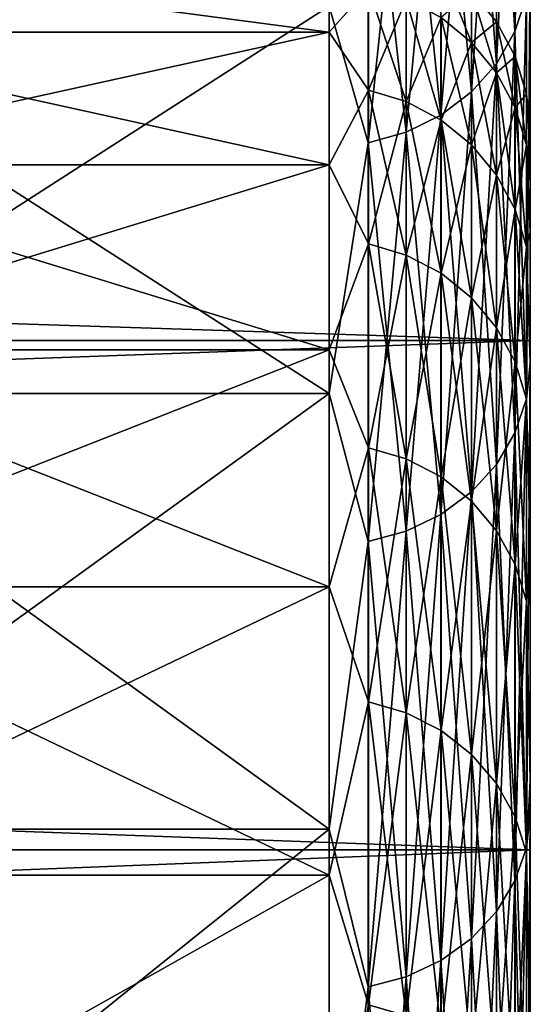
# Model space of a CAD drawing. Header units: metres. Extents: x -17 to 65, y -30 to 30.
# Tile 411 of 413: x 64.2 to 65, y 25.5 to 27. Entities that reach past the tile are written whole.
import ezdxf

# ---------------------------------------------------------------- set-up
doc = ezdxf.new("R2010")
doc.units = ezdxf.units.M
doc.layers.add('solid_508461', color=7, linetype='CONTINUOUS')

msp = doc.modelspace()

# ---------------------------------------------------------------- linework, layer by layer
at = {"layer": 'solid_508461'}
for points in [[(64.977142, 26.942263, -10.957184), (64.994232, 26.994444, -10.978406), (64.994232, 27.523808, -9.574209)], [(64.977142, 27.470602, -9.555701), (64.977142, 26.942263, -10.957184), (64.994232, 27.523808, -9.574209)], [(64.949379, 26.894178, -10.937628), (64.977142, 26.942263, -10.957184), (64.977142, 27.470602, -9.555701)], [(64.949379, 27.421574, -9.538647), (64.949379, 26.894178, -10.937628), (64.977142, 27.470602, -9.555701)], [(64.949379, 27.421574, 9.538647), (64.977142, 27.470602, 9.555701), (64.977142, 26.942263, 10.957184)], [(64.977142, 26.942263, 10.957184), (64.977142, 27.470602, 9.555701), (64.994232, 26.994444, 10.978406)], [(64.91201, 26.852041, -10.920491), (64.949379, 26.894178, -10.937628), (64.949379, 27.421574, -9.538647)], [(64.91201, 27.378611, -9.523703), (64.91201, 26.852041, -10.920491), (64.949379, 27.421574, -9.538647)], [(64.91201, 27.378611, 9.523703), (64.949379, 27.421574, 9.538647), (64.949379, 26.894178, 10.937628)], [(64.949379, 26.894178, 10.937628), (64.949379, 27.421574, 9.538647), (64.977142, 26.942263, 10.957184)], [(64.866478, 26.817476, -10.906434), (64.91201, 26.852041, -10.920491), (64.91201, 27.378611, -9.523703)], [(64.866478, 27.343369, -9.511443), (64.866478, 26.817476, -10.906434), (64.91201, 27.378611, -9.523703)], [(64.866478, 27.343369, 9.511443), (64.91201, 27.378611, 9.523703), (64.91201, 26.852041, 10.920491)], [(64.91201, 26.852041, 10.920491), (64.91201, 27.378611, 9.523703), (64.949379, 26.894178, 10.937628)], [(64.814529, 26.791813, -10.895997), (64.866478, 26.817476, -10.906434), (64.866478, 27.343369, -9.511443)], [(64.814529, 27.317202, -9.50234), (64.814529, 26.791813, -10.895997), (64.866478, 27.343369, -9.511443)], [(64.814529, 27.317202, 9.50234), (64.866478, 27.343369, 9.511443), (64.866478, 26.817476, 10.906434)], [(64.866478, 26.817476, 10.906434), (64.866478, 27.343369, 9.511443), (64.91201, 26.852041, 10.920491)], [(64.758179, 26.776039, -10.889582), (64.814529, 26.791813, -10.895997), (64.814529, 27.317202, -9.50234)], [(64.758179, 27.301119, -9.496746), (64.758179, 26.776039, -10.889582), (64.814529, 27.317202, -9.50234)], [(64.758179, 27.301119, 9.496746), (64.814529, 27.317202, 9.50234), (64.814529, 26.791813, 10.895997)], [(64.814529, 26.791813, 10.895997), (64.814529, 27.317202, 9.50234), (64.866478, 26.817476, 10.906434)], [(64.758179, 26.776039, 10.889582), (64.699997, 26.980471, 10.356841), (64.758179, 27.301119, 9.496746)], [(64.758179, 27.301119, -9.496746), (64.699997, 26.980471, -10.356841), (64.758179, 26.776039, -10.889582)], [(64.758179, 26.776039, 10.889582), (64.758179, 27.301119, 9.496746), (64.814529, 26.791813, 10.895997)], [(44, 27.171068, 12.717431), (44, 26.480364, 14.099302), (65, 27.171055, 12.717461)], [(44, 27.171068, -12.717431), (65, 27.171055, -12.717461), (65, 26.480383, -14.099259)], [(44, 26.480364, -14.099302), (44, 27.171068, -12.717431), (65, 26.480383, -14.099259)], [(44, 26.480364, 14.099302), (65, 26.480383, 14.099259), (65, 27.171055, 12.717461)], [(65, 27.04818, 11.001628), (65, 27.171055, 12.717461), (65, 26.480383, 14.099259)], [(65, 27.048166, -11.001661), (65, 26.480383, -14.099259), (65, 27.171055, -12.717461)], [(64.699997, 27.060255, 1.467165), (63.799999, 27.060255, 1.467165), (63.799999, 26.941139, 2.930027)], [(64.699997, 26.941139, 2.930027), (64.699997, 27.060255, 1.467165), (63.799999, 26.941139, 2.930027)], [(64.699997, 26.941139, -2.930027), (63.799999, 26.941139, -2.930027), (63.799999, 27.060255, -1.467165)], [(64.699997, 27.060255, -1.467165), (64.699997, 26.941139, -2.930027), (63.799999, 27.060255, -1.467165)], [(64.75853, 27.00786, -2.161744), (64.699997, 26.941139, -2.930027), (64.699997, 27.060255, -1.467165)], [(64.75853, 27.00786, 2.161744), (64.699997, 27.060255, 1.467165), (64.699997, 26.941139, 2.930027)], [(64.994232, 26.393497, 12.35349), (65, 27.04818, 11.001628), (65, 26.445879, 12.379634)], [(64.994232, 26.393497, 12.35349), (64.994232, 26.994444, 10.978406), (65, 27.04818, 11.001628)], [(64.994232, 26.393497, -12.35349), (65, 26.445864, -12.379667), (65, 27.048166, -11.001661)], [(64.994232, 26.994444, -10.978406), (64.994232, 26.393497, -12.35349), (65, 27.048166, -11.001661)], [(65, 26.445879, 12.379634), (65, 27.04818, 11.001628), (65, 26.480383, 14.099259)], [(65, 27.048166, -11.001661), (65, 26.445864, -12.379667), (65, 26.480383, -14.099259)], [(64.912254, 26.925894, -2.155183), (64.866768, 26.963142, -2.158164), (64.866768, 27.039789, -0.720068)], [(64.912254, 27.002434, -0.719074), (64.912254, 26.925894, -2.155183), (64.866768, 27.039789, -0.720068)], [(64.75853, 27.00786, -2.161744), (64.75853, 26.854528, -3.596097), (64.699997, 26.941139, -2.930027)], [(64.75853, 26.854528, 3.596097), (64.75853, 27.00786, 2.161744), (64.699997, 26.941139, 2.930027)], [(64.814857, 26.837585, -3.593828), (64.75853, 26.854528, -3.596097), (64.75853, 27.00786, -2.161744)], [(64.814857, 26.99082, -2.16038), (64.814857, 26.837585, -3.593828), (64.75853, 27.00786, -2.161744)], [(64.814857, 26.99082, 2.16038), (64.75853, 27.00786, 2.161744), (64.75853, 26.854528, 3.596097)], [(64.814857, 26.837585, 3.593828), (64.814857, 26.99082, 2.16038), (64.75853, 26.854528, 3.596097)], [(64.866768, 26.810064, -3.590143), (64.814857, 26.837585, -3.593828), (64.814857, 26.99082, -2.16038)], [(64.866768, 26.963142, -2.158164), (64.866768, 26.810064, -3.590143), (64.814857, 26.99082, -2.16038)], [(64.866768, 26.963142, 2.158164), (64.814857, 26.99082, 2.16038), (64.814857, 26.837585, 3.593828)], [(64.912254, 26.925894, 2.155183), (64.912254, 27.002434, 0.719074), (64.866768, 26.963142, 2.158164)], [(64.94957, 26.880507, -2.15155), (64.912254, 26.925894, -2.155183), (64.912254, 27.002434, -0.719074)], [(64.94957, 26.956919, -0.717862), (64.912254, 27.002434, -0.719074), (64.912254, 27.002434, 0.719074)], [(64.94957, 26.956919, -0.717862), (64.94957, 26.880507, -2.15155), (64.912254, 27.002434, -0.719074)], [(64.94957, 26.956919, 0.717862), (64.912254, 27.002434, 0.719074), (64.912254, 26.925894, 2.155183)], [(64.94957, 26.956919, 0.717862), (64.94957, 26.956919, -0.717862), (64.912254, 27.002434, 0.719074)], [(64.977142, 26.342478, -12.32961), (64.994232, 26.393497, -12.35349), (64.994232, 26.994444, -10.978406)], [(64.977142, 26.942263, -10.957184), (64.977142, 26.342478, -12.32961), (64.994232, 26.994444, -10.978406)], [(64.977142, 26.942263, 10.957184), (64.994232, 26.994444, 10.978406), (64.994232, 26.393497, 12.35349)], [(63.799999, 26.980471, 10.356841), (64.699997, 26.980471, 10.356841), (64.699997, 26.401461, 11.754697)], [(63.799999, 26.401461, 11.754697), (63.799999, 26.980471, 10.356841), (64.699997, 26.401461, 11.754697)], [(63.799999, 26.401461, -11.754697), (64.699997, 26.401461, -11.754697), (64.699997, 26.980471, -10.356841)], [(63.799999, 26.980471, -10.356841), (63.799999, 26.401461, -11.754697), (64.699997, 26.980471, -10.356841)], [(64.758179, 26.776039, 10.889582), (64.699997, 26.401461, 11.754697), (64.699997, 26.980471, 10.356841)], [(64.758179, 26.776039, -10.889582), (64.699997, 26.980471, -10.356841), (64.699997, 26.401461, -11.754697)], [(64.866768, 26.810064, 3.590143), (64.866768, 26.963142, 2.158164), (64.814857, 26.837585, 3.593828)], [(64.912254, 26.773027, -3.585183), (64.866768, 26.810064, -3.590143), (64.866768, 26.963142, -2.158164)], [(64.912254, 26.925894, -2.155183), (64.912254, 26.773027, -3.585183), (64.866768, 26.963142, -2.158164)], [(64.912254, 26.925894, 2.155183), (64.866768, 26.963142, 2.158164), (64.866768, 26.810064, 3.590143)], [(64.94957, 26.880507, 2.15155), (64.94957, 26.956919, 0.717862), (64.912254, 26.925894, 2.155183)], [(64.97728, 26.82873, -2.147406), (64.94957, 26.880507, -2.15155), (64.94957, 26.956919, -0.717862)], [(64.97728, 26.904995, -0.716479), (64.94957, 26.956919, -0.717862), (64.94957, 26.956919, 0.717862)], [(64.97728, 26.904995, -0.716479), (64.97728, 26.82873, -2.147406), (64.94957, 26.956919, -0.717862)], [(64.97728, 26.904995, 0.716479), (64.94957, 26.956919, 0.717862), (64.94957, 26.880507, 2.15155)], [(64.97728, 26.904995, 0.716479), (64.97728, 26.904995, -0.716479), (64.94957, 26.956919, 0.717862)], [(64.699997, 26.941139, 2.930027), (63.799999, 26.941139, 2.930027), (63.799999, 26.742998, 4.384295)], [(64.699997, 26.742998, 4.384295), (64.699997, 26.941139, 2.930027), (63.799999, 26.742998, 4.384295)], [(64.699997, 26.742998, -4.384295), (63.799999, 26.742998, -4.384295), (63.799999, 26.941139, -2.930027)], [(64.699997, 26.941139, -2.930027), (64.699997, 26.742998, -4.384295), (63.799999, 26.941139, -2.930027)], [(64.75853, 26.854528, -3.596097), (64.699997, 26.742998, -4.384295), (64.699997, 26.941139, -2.930027)], [(64.75853, 26.854528, 3.596097), (64.699997, 26.941139, 2.930027), (64.699997, 26.742998, 4.384295)], [(64.949379, 26.295464, -12.307605), (64.977142, 26.342478, -12.32961), (64.977142, 26.942263, -10.957184)], [(64.949379, 26.894178, -10.937628), (64.949379, 26.295464, -12.307605), (64.977142, 26.942263, -10.957184)], [(64.949379, 26.894178, 10.937628), (64.977142, 26.942263, 10.957184), (64.977142, 26.342478, 12.32961)], [(64.977142, 26.342478, 12.32961), (64.977142, 26.942263, 10.957184), (64.994232, 26.393497, 12.35349)], [(64.912254, 26.773027, 3.585183), (64.912254, 26.925894, 2.155183), (64.866768, 26.810064, 3.590143)], [(64.94957, 26.727898, -3.57914), (64.912254, 26.773027, -3.585183), (64.912254, 26.925894, -2.155183)], [(64.94957, 26.880507, -2.15155), (64.94957, 26.727898, -3.57914), (64.912254, 26.925894, -2.155183)], [(64.94957, 26.880507, 2.15155), (64.912254, 26.925894, 2.155183), (64.912254, 26.773027, 3.585183)], [(64.97728, 26.82873, 2.147406), (64.97728, 26.904995, 0.716479), (64.94957, 26.880507, 2.15155)], [(64.994301, 26.772556, -2.14291), (64.97728, 26.82873, -2.147406), (64.97728, 26.904995, -0.716479)], [(64.994301, 26.848661, -0.714979), (64.97728, 26.904995, -0.716479), (64.97728, 26.904995, 0.716479)], [(64.994301, 26.848661, -0.714979), (64.994301, 26.772556, -2.14291), (64.97728, 26.904995, -0.716479)], [(64.994301, 26.848661, 0.714979), (64.97728, 26.904995, 0.716479), (64.97728, 26.82873, 2.147406)], [(64.994301, 26.848661, 0.714979), (64.994301, 26.848661, -0.714979), (64.97728, 26.904995, 0.716479)], [(64.91201, 26.254265, -12.288321), (64.949379, 26.295464, -12.307605), (64.949379, 26.894178, -10.937628)], [(64.91201, 26.852041, -10.920491), (64.91201, 26.254265, -12.288321), (64.949379, 26.894178, -10.937628)], [(64.91201, 26.852041, 10.920491), (64.949379, 26.894178, 10.937628), (64.949379, 26.295464, 12.307605)], [(64.949379, 26.295464, 12.307605), (64.949379, 26.894178, 10.937628), (64.977142, 26.342478, 12.32961)], [(64.94957, 26.727898, 3.57914), (64.94957, 26.880507, 2.15155), (64.912254, 26.773027, 3.585183)], [(64.97728, 26.676416, -3.572246), (64.94957, 26.727898, -3.57914), (64.94957, 26.880507, -2.15155)], [(64.97728, 26.82873, -2.147406), (64.97728, 26.676416, -3.572246), (64.94957, 26.880507, -2.15155)], [(64.97728, 26.82873, 2.147406), (64.94957, 26.880507, 2.15155), (64.94957, 26.727898, 3.57914)], [(64.75853, 26.854528, -3.596097), (64.75853, 26.625074, -5.020257), (64.699997, 26.742998, -4.384295)], [(64.75853, 26.625074, 5.020257), (64.75853, 26.854528, 3.596097), (64.699997, 26.742998, 4.384295)], [(64.814857, 26.608276, -5.017089), (64.75853, 26.625074, -5.020257), (64.75853, 26.854528, -3.596097)], [(64.814857, 26.837585, -3.593828), (64.814857, 26.608276, -5.017089), (64.75853, 26.854528, -3.596097)], [(64.814857, 26.837585, 3.593828), (64.75853, 26.854528, 3.596097), (64.75853, 26.625074, 5.020257)], [(64.866478, 26.220469, -12.272503), (64.91201, 26.254265, -12.288321), (64.91201, 26.852041, -10.920491)], [(64.866478, 26.817476, -10.906434), (64.866478, 26.220469, -12.272503), (64.91201, 26.852041, -10.920491)], [(64.866478, 26.817476, 10.906434), (64.91201, 26.852041, 10.920491), (64.91201, 26.254265, 12.288321)], [(64.91201, 26.254265, 12.288321), (64.91201, 26.852041, 10.920491), (64.949379, 26.295464, 12.307605)], [(64.994301, 26.772556, 2.14291), (64.994301, 26.848661, 0.714979), (64.97728, 26.82873, 2.147406)], [(64.994301, 26.848661, 0.714979), (65, 26.760687, 1.451057), (65, 26.799999, 0.000004)], [(64.994301, 26.772556, 2.14291), (65, 26.760687, 1.451057), (64.994301, 26.848661, 0.714979)], [(64.994301, 26.848661, -0.714979), (65, 26.799999, 0.000004), (65, 26.760687, -1.451049)], [(64.994301, 26.848661, 0.714979), (65, 26.799999, 0.000004), (64.994301, 26.848661, -0.714979)], [(64.994301, 26.848661, -0.714979), (65, 26.760687, -1.451049), (64.994301, 26.772556, -2.14291)], [(64.814857, 26.608276, 5.017089), (64.814857, 26.837585, 3.593828), (64.75853, 26.625074, 5.020257)], [(64.866768, 26.580992, -5.011944), (64.814857, 26.608276, -5.017089), (64.814857, 26.837585, -3.593828)], [(64.866768, 26.810064, -3.590143), (64.866768, 26.580992, -5.011944), (64.814857, 26.837585, -3.593828)], [(64.866768, 26.810064, 3.590143), (64.814857, 26.837585, 3.593828), (64.814857, 26.608276, 5.017089)], [(64.97728, 26.676416, 3.572246), (64.97728, 26.82873, 2.147406), (64.94957, 26.727898, 3.57914)], [(64.994301, 26.620562, -3.564766), (64.97728, 26.676416, -3.572246), (64.97728, 26.82873, -2.147406)], [(64.994301, 26.772556, -2.14291), (64.994301, 26.620562, -3.564766), (64.97728, 26.82873, -2.147406)], [(64.994301, 26.772556, 2.14291), (64.97728, 26.82873, 2.147406), (64.97728, 26.676416, 3.572246)], [(64.814529, 26.195375, -12.260758), (64.866478, 26.220469, -12.272503), (64.866478, 26.817476, -10.906434)], [(64.814529, 26.791813, -10.895997), (64.814529, 26.195375, -12.260758), (64.866478, 26.817476, -10.906434)], [(64.814529, 26.791813, 10.895997), (64.866478, 26.817476, 10.906434), (64.866478, 26.220469, 12.272503)], [(64.866478, 26.220469, 12.272503), (64.866478, 26.817476, 10.906434), (64.91201, 26.254265, 12.288321)], [(64.866768, 26.580992, 5.011944), (64.866768, 26.810064, 3.590143), (64.814857, 26.608276, 5.017089)], [(64.912254, 26.54427, -5.00502), (64.866768, 26.580992, -5.011944), (64.866768, 26.810064, -3.590143)], [(64.912254, 26.773027, -3.585183), (64.912254, 26.54427, -5.00502), (64.866768, 26.810064, -3.590143)], [(64.912254, 26.773027, 3.585183), (64.866768, 26.810064, 3.590143), (64.866768, 26.580992, 5.011944)], [(65, 26.760687, -1.451049), (65, 26.799999, 0.000004), (65, 26.760687, 1.451057)], [(64.758179, 26.179955, -12.25354), (64.814529, 26.195375, -12.260758), (64.814529, 26.791813, -10.895997)], [(64.758179, 26.776039, -10.889582), (64.758179, 26.179955, -12.25354), (64.814529, 26.791813, -10.895997)], [(64.758179, 26.776039, 10.889582), (64.814529, 26.791813, 10.895997), (64.814529, 26.195375, 12.260758)], [(64.814529, 26.195375, 12.260758), (64.814529, 26.791813, 10.895997), (64.866478, 26.220469, 12.272503)], [(64.758179, 26.179955, 12.25354), (64.699997, 26.401461, 11.754697), (64.758179, 26.776039, 10.889582)], [(64.758179, 26.776039, -10.889582), (64.699997, 26.401461, -11.754697), (64.758179, 26.179955, -12.25354)], [(64.758179, 26.179955, 12.25354), (64.758179, 26.776039, 10.889582), (64.814529, 26.195375, 12.260758)], [(64.912254, 26.54427, 5.00502), (64.912254, 26.773027, 3.585183), (64.866768, 26.580992, 5.011944)], [(64.94957, 26.499527, -4.996584), (64.912254, 26.54427, -5.00502), (64.912254, 26.773027, -3.585183)], [(64.94957, 26.727898, -3.57914), (64.94957, 26.499527, -4.996584), (64.912254, 26.773027, -3.585183)], [(64.94957, 26.727898, 3.57914), (64.912254, 26.773027, 3.585183), (64.912254, 26.54427, 5.00502)], [(64.994301, 26.620562, 3.564766), (64.994301, 26.772556, 2.14291), (64.97728, 26.676416, 3.572246)], [(64.994301, 26.772556, 2.14291), (65, 26.642859, 2.89792), (65, 26.760687, 1.451057)], [(64.994301, 26.620562, 3.564766), (65, 26.642859, 2.89792), (64.994301, 26.772556, 2.14291)], [(64.994301, 26.772556, -2.14291), (65, 26.760687, -1.451049), (65, 26.64286, -2.897912)], [(64.994301, 26.772556, -2.14291), (65, 26.64286, -2.897912), (64.994301, 26.620562, -3.564766)], [(65, 26.760687, -1.451049), (65, 26.760687, 1.451057), (65, 26.642859, 2.89792)], [(65, 26.64286, -2.897912), (65, 26.760687, -1.451049), (65, 26.642859, 2.89792)], [(64.699997, 26.742998, 4.384295), (63.799999, 26.742998, 4.384295), (63.799999, 26.466415, 5.825703)], [(64.699997, 26.466415, 5.825703), (64.699997, 26.742998, 4.384295), (63.799999, 26.466415, 5.825703)], [(64.699997, 26.466415, -5.825703), (63.799999, 26.466415, -5.825703), (63.799999, 26.742998, -4.384295)], [(64.699997, 26.742998, -4.384295), (64.699997, 26.466415, -5.825703), (63.799999, 26.742998, -4.384295)], [(64.75853, 26.625074, -5.020257), (64.699997, 26.466415, -5.825703), (64.699997, 26.742998, -4.384295)], [(64.75853, 26.625074, 5.020257), (64.699997, 26.742998, 4.384295), (64.699997, 26.466415, 5.825703)], [(64.94957, 26.499527, 4.996584), (64.94957, 26.727898, 3.57914), (64.912254, 26.54427, 5.00502)], [(64.97728, 26.448484, -4.986959), (64.94957, 26.499527, -4.996584), (64.94957, 26.727898, -3.57914)], [(64.97728, 26.676416, -3.572246), (64.97728, 26.448484, -4.986959), (64.94957, 26.727898, -3.57914)], [(64.97728, 26.676416, 3.572246), (64.94957, 26.727898, 3.57914), (64.94957, 26.499527, 4.996584)], [(64.97728, 26.448484, 4.986959), (64.97728, 26.676416, 3.572246), (64.94957, 26.499527, 4.996584)], [(64.994301, 26.393108, -4.976518), (64.97728, 26.448484, -4.986959), (64.97728, 26.676416, -3.572246)], [(64.994301, 26.620562, -3.564766), (64.994301, 26.393108, -4.976518), (64.97728, 26.676416, -3.572246)], [(64.994301, 26.620562, 3.564766), (64.97728, 26.676416, 3.572246), (64.97728, 26.448484, 4.986959)], [(64.994301, 26.620562, -3.564766), (65, 26.64286, -2.897912), (65, 26.446863, -4.336277)], [(64.994301, 26.620562, 3.564766), (65, 26.446863, 4.336285), (65, 26.642859, 2.89792)], [(65, 26.64286, -2.897912), (65, 26.642859, 2.89792), (65, 26.446863, 4.336285)], [(65, 26.446863, -4.336277), (65, 26.64286, -2.897912), (65, 26.446863, 4.336285)], [(64.75853, 26.625074, -5.020257), (64.75853, 26.32015, -6.430185), (64.699997, 26.466415, -5.825703)], [(64.75853, 26.32015, 6.430185), (64.75853, 26.625074, 5.020257), (64.699997, 26.466415, 5.825703)], [(64.814857, 26.303545, -6.426128), (64.75853, 26.32015, -6.430185), (64.75853, 26.625074, -5.020257)], [(64.814857, 26.608276, -5.017089), (64.814857, 26.303545, -6.426128), (64.75853, 26.625074, -5.020257)], [(64.814857, 26.608276, 5.017089), (64.75853, 26.625074, 5.020257), (64.75853, 26.32015, 6.430185)], [(64.814857, 26.303545, 6.426128), (64.814857, 26.608276, 5.017089), (64.75853, 26.32015, 6.430185)], [(64.866768, 26.276571, -6.419539), (64.814857, 26.303545, -6.426128), (64.814857, 26.608276, -5.017089)], [(64.866768, 26.580992, -5.011944), (64.866768, 26.276571, -6.419539), (64.814857, 26.608276, -5.017089)], [(64.866768, 26.580992, 5.011944), (64.814857, 26.608276, 5.017089), (64.814857, 26.303545, 6.426128)], [(64.994301, 26.393108, 4.976518), (64.994301, 26.620562, 3.564766), (64.97728, 26.448484, 4.986959)], [(64.994301, 26.393108, 4.976518), (65, 26.446863, 4.336285), (64.994301, 26.620562, 3.564766)], [(64.994301, 26.620562, -3.564766), (65, 26.446863, -4.336277), (64.994301, 26.393108, -4.976518)], [(64.866768, 26.276571, 6.419539), (64.866768, 26.580992, 5.011944), (64.814857, 26.303545, 6.426128)], [(64.912254, 26.240271, -6.41067), (64.866768, 26.276571, -6.419539), (64.866768, 26.580992, -5.011944)], [(64.912254, 26.54427, -5.00502), (64.912254, 26.240271, -6.41067), (64.866768, 26.580992, -5.011944)], [(64.912254, 26.54427, 5.00502), (64.866768, 26.580992, 5.011944), (64.866768, 26.276571, 6.419539)], [(64.912254, 26.240271, 6.41067), (64.912254, 26.54427, 5.00502), (64.866768, 26.276571, 6.419539)], [(64.94957, 26.196039, -6.399865), (64.912254, 26.240271, -6.41067), (64.912254, 26.54427, -5.00502)], [(64.94957, 26.499527, -4.996584), (64.94957, 26.196039, -6.399865), (64.912254, 26.54427, -5.00502)], [(64.94957, 26.499527, 4.996584), (64.912254, 26.54427, 5.00502), (64.912254, 26.240271, 6.41067)], [(64.94957, 26.196039, 6.399865), (64.94957, 26.499527, 4.996584), (64.912254, 26.240271, 6.41067)], [(64.97728, 26.145582, -6.387537), (64.94957, 26.196039, -6.399865), (64.94957, 26.499527, -4.996584)], [(64.97728, 26.448484, -4.986959), (64.97728, 26.145582, -6.387537), (64.94957, 26.499527, -4.996584)], [(64.97728, 26.448484, 4.986959), (64.94957, 26.499527, 4.996584), (64.94957, 26.196039, 6.399865)], [(44, 25.719439, 15.443784), (65, 25.719387, 15.443868), (65, 26.480383, 14.099259)], [(44, 26.480364, 14.099302), (44, 25.719439, 15.443784), (65, 26.480383, 14.099259)], [(44, 26.480364, -14.099302), (65, 26.480383, -14.099259), (65, 25.719387, -15.443868)], [(44, 25.719439, -15.443784), (44, 26.480364, -14.099302), (65, 25.719387, -15.443868)], [(65, 26.445879, 12.379634), (65, 26.480383, 14.099259), (65, 25.719387, 15.443868)], [(65, 25.773428, -13.724809), (65, 25.719387, -15.443868), (65, 26.480383, -14.099259)], [(65, 26.445864, -12.379667), (65, 25.773428, -13.724809), (65, 26.480383, -14.099259)], [(64.699997, 26.466415, 5.825703), (63.799999, 26.466415, 5.825703), (63.799999, 26.112204, 7.250023)], [(64.699997, 26.112204, 7.250023), (64.699997, 26.466415, 5.825703), (63.799999, 26.112204, 7.250023)], [(64.699997, 26.112204, -7.250023), (63.799999, 26.112204, -7.250023), (63.799999, 26.466415, -5.825703)], [(64.699997, 26.466415, -5.825703), (64.699997, 26.112204, -7.250023), (63.799999, 26.466415, -5.825703)], [(64.75853, 26.32015, -6.430185), (64.699997, 26.112204, -7.250023), (64.699997, 26.466415, -5.825703)], [(64.75853, 26.32015, 6.430185), (64.699997, 26.466415, 5.825703), (64.699997, 26.112204, 7.250023)], [(64.97728, 26.145582, 6.387537), (64.97728, 26.448484, 4.986959), (64.94957, 26.196039, 6.399865)], [(64.994301, 26.090839, -6.374163), (64.97728, 26.145582, -6.387537), (64.97728, 26.448484, -4.986959)], [(64.994301, 26.393108, -4.976518), (64.994301, 26.090839, -6.374163), (64.97728, 26.448484, -4.986959)], [(64.994301, 26.393108, 4.976518), (64.97728, 26.448484, 4.986959), (64.97728, 26.145582, 6.387537)], [(64.994232, 25.722561, 13.695814), (65, 26.445879, 12.379634), (65, 25.773445, 13.724776)], [(64.994232, 25.722561, 13.695814), (64.994232, 26.393497, 12.35349), (65, 26.445879, 12.379634)], [(64.994232, 25.722561, -13.695814), (65, 25.773428, -13.724809), (65, 26.445864, -12.379667)], [(64.994232, 26.393497, -12.35349), (64.994232, 25.722561, -13.695814), (65, 26.445864, -12.379667)], [(64.994301, 26.393108, 4.976518), (65, 26.173285, 5.761871), (65, 26.446863, 4.336285)], [(64.994301, 26.393108, -4.976518), (65, 26.446863, -4.336277), (65, 26.173286, -5.761863)], [(65, 26.446863, -4.336277), (65, 26.446863, 4.336285), (65, 26.173285, 5.761871)], [(65, 26.173286, -5.761863), (65, 26.446863, -4.336277), (65, 26.173285, 5.761871)], [(65, 25.773445, 13.724776), (65, 26.445879, 12.379634), (65, 25.719387, 15.443868)], [(63.799999, 26.401461, 11.754697), (64.699997, 26.401461, 11.754697), (64.699997, 25.750084, 13.120335)], [(63.799999, 25.750084, 13.120335), (63.799999, 26.401461, 11.754697), (64.699997, 25.750084, 13.120335)], [(63.799999, 25.750084, -13.120335), (64.699997, 25.750084, -13.120335), (64.699997, 26.401461, -11.754697)], [(63.799999, 26.401461, -11.754697), (63.799999, 25.750084, -13.120335), (64.699997, 26.401461, -11.754697)], [(64.758179, 26.179955, 12.25354), (64.699997, 25.750084, 13.120335), (64.699997, 26.401461, 11.754697)], [(64.758179, 26.179955, -12.25354), (64.699997, 26.401461, -11.754697), (64.699997, 25.750084, -13.120335)], [(64.977142, 25.672836, -13.669339), (64.994232, 25.722561, -13.695814), (64.994232, 26.393497, -12.35349)], [(64.977142, 26.342478, -12.32961), (64.977142, 25.672836, -13.669339), (64.994232, 26.393497, -12.35349)], [(64.977142, 26.342478, 12.32961), (64.994232, 26.393497, 12.35349), (64.994232, 25.722561, 13.695814)], [(64.994301, 26.090839, 6.374163), (64.994301, 26.393108, 4.976518), (64.97728, 26.145582, 6.387537)], [(64.994301, 26.090839, 6.374163), (65, 26.173285, 5.761871), (64.994301, 26.393108, 4.976518)], [(64.994301, 26.393108, -4.976518), (65, 26.173286, -5.761863), (64.994301, 26.090839, -6.374163)], [(64.949379, 25.627018, -13.644943), (64.977142, 25.672836, -13.669339), (64.977142, 26.342478, -12.32961)], [(64.949379, 26.295464, -12.307605), (64.949379, 25.627018, -13.644943), (64.977142, 26.342478, -12.32961)], [(64.949379, 26.295464, 12.307605), (64.977142, 26.342478, 12.32961), (64.977142, 25.672836, 13.669339)], [(64.977142, 25.672836, 13.669339), (64.977142, 26.342478, 12.32961), (64.994232, 25.722561, 13.695814)], [(64.75853, 26.32015, -6.430185), (64.75853, 25.940619, -7.821887), (64.699997, 26.112204, -7.250023)], [(64.75853, 25.940619, 7.821887), (64.75853, 26.32015, 6.430185), (64.699997, 26.112204, 7.250023)], [(64.814857, 25.924252, -7.816953), (64.75853, 25.940619, -7.821887), (64.75853, 26.32015, -6.430185)], [(64.814857, 26.303545, -6.426128), (64.814857, 25.924252, -7.816953), (64.75853, 26.32015, -6.430185)], [(64.814857, 26.303545, 6.426128), (64.75853, 26.32015, 6.430185), (64.75853, 25.940619, 7.821887)], [(64.814857, 25.924252, 7.816953), (64.814857, 26.303545, 6.426128), (64.75853, 25.940619, 7.821887)], [(64.866768, 25.897669, -7.808937), (64.814857, 25.924252, -7.816953), (64.814857, 26.303545, -6.426128)], [(64.866768, 26.276571, -6.419539), (64.866768, 25.897669, -7.808937), (64.814857, 26.303545, -6.426128)], [(64.866768, 26.276571, 6.419539), (64.814857, 26.303545, 6.426128), (64.814857, 25.924252, 7.816953)], [(64.91201, 25.586866, -13.623565), (64.949379, 25.627018, -13.644943), (64.949379, 26.295464, -12.307605)], [(64.91201, 26.254265, -12.288321), (64.91201, 25.586866, -13.623565), (64.949379, 26.295464, -12.307605)], [(64.91201, 26.254265, 12.288321), (64.949379, 26.295464, 12.307605), (64.949379, 25.627018, 13.644943)], [(64.949379, 25.627018, 13.644943), (64.949379, 26.295464, 12.307605), (64.977142, 25.672836, 13.669339)], [(64.866768, 25.897669, 7.808937), (64.866768, 26.276571, 6.419539), (64.814857, 25.924252, 7.816953)], [(64.912254, 25.861891, -7.798149), (64.866768, 25.897669, -7.808937), (64.866768, 26.276571, -6.419539)], [(64.912254, 26.240271, -6.41067), (64.912254, 25.861891, -7.798149), (64.866768, 26.276571, -6.419539)], [(64.912254, 26.240271, 6.41067), (64.866768, 26.276571, 6.419539), (64.866768, 25.897669, 7.808937)], [(64.866478, 25.553928, -13.606028), (64.91201, 25.586866, -13.623565), (64.91201, 26.254265, -12.288321)], [(64.866478, 26.220469, -12.272503), (64.866478, 25.553928, -13.606028), (64.91201, 26.254265, -12.288321)], [(64.866478, 26.220469, 12.272503), (64.91201, 26.254265, 12.288321), (64.91201, 25.586866, 13.623565)], [(64.91201, 25.586866, 13.623565), (64.91201, 26.254265, 12.288321), (64.949379, 25.627018, 13.644943)], [(64.912254, 25.861891, 7.798149), (64.912254, 26.240271, 6.41067), (64.866768, 25.897669, 7.808937)], [(64.94957, 25.818298, -7.785004), (64.912254, 25.861891, -7.798149), (64.912254, 26.240271, -6.41067)], [(64.94957, 26.196039, -6.399865), (64.94957, 25.818298, -7.785004), (64.912254, 26.240271, -6.41067)], [(64.94957, 26.196039, 6.399865), (64.912254, 26.240271, 6.41067), (64.912254, 25.861891, 7.798149)], [(64.814529, 25.529474, -13.593007), (64.866478, 25.553928, -13.606028), (64.866478, 26.220469, -12.272503)], [(64.814529, 26.195375, -12.260758), (64.814529, 25.529474, -13.593007), (64.866478, 26.220469, -12.272503)], [(64.814529, 26.195375, 12.260758), (64.866478, 26.220469, 12.272503), (64.866478, 25.553928, 13.606028)], [(64.866478, 25.553928, 13.606028), (64.866478, 26.220469, 12.272503), (64.91201, 25.586866, 13.623565)], [(64.758179, 25.514444, -13.585005), (64.814529, 25.529474, -13.593007), (64.814529, 26.195375, -12.260758)], [(64.758179, 26.179955, -12.25354), (64.758179, 25.514444, -13.585005), (64.814529, 26.195375, -12.260758)], [(64.758179, 26.179955, 12.25354), (64.814529, 26.195375, 12.260758), (64.814529, 25.529474, 13.593007)], [(64.814529, 25.529474, 13.593007), (64.814529, 26.195375, 12.260758), (64.866478, 25.553928, 13.606028)], [(64.94957, 25.818298, 7.785004), (64.94957, 26.196039, 6.399865), (64.912254, 25.861891, 7.798149)], [(64.97728, 25.768566, -7.770009), (64.94957, 25.818298, -7.785004), (64.94957, 26.196039, -6.399865)], [(64.97728, 26.145582, -6.387537), (64.97728, 25.768566, -7.770009), (64.94957, 26.196039, -6.399865)], [(64.97728, 26.145582, 6.387537), (64.94957, 26.196039, 6.399865), (64.94957, 25.818298, 7.785004)], [(64.758179, 25.514444, 13.585005), (64.699997, 25.750084, 13.120335), (64.758179, 26.179955, 12.25354)], [(64.758179, 26.179955, -12.25354), (64.699997, 25.750084, -13.120335), (64.758179, 25.514444, -13.585005)], [(64.758179, 25.514444, 13.585005), (64.758179, 26.179955, 12.25354), (64.814529, 25.529474, 13.593007)], [(64.994301, 26.090839, -6.374163), (65, 26.173286, -5.761863), (65, 25.822927, -7.17052)], [(64.994301, 26.090839, 6.374163), (65, 25.822926, 7.170528), (65, 26.173285, 5.761871)], [(65, 26.173286, -5.761863), (65, 26.173285, 5.761871), (65, 25.822926, 7.170528)], [(65, 25.822927, -7.17052), (65, 26.173286, -5.761863), (65, 25.822926, 7.170528)], [(64.97728, 25.768566, 7.770009), (64.97728, 26.145582, 6.387537), (64.94957, 25.818298, 7.785004)], [(64.994301, 25.714613, -7.75374), (64.97728, 25.768566, -7.770009), (64.97728, 26.145582, -6.387537)], [(64.994301, 26.090839, -6.374163), (64.994301, 25.714613, -7.75374), (64.97728, 26.145582, -6.387537)], [(64.994301, 26.090839, 6.374163), (64.97728, 26.145582, 6.387537), (64.97728, 25.768566, 7.770009)], [(64.699997, 26.112204, 7.250023), (63.799999, 26.112204, 7.250023), (63.799999, 25.681398, 8.653077)], [(64.699997, 25.681398, 8.653077), (64.699997, 26.112204, 7.250023), (63.799999, 25.681398, 8.653077)], [(64.699997, 25.681398, -8.653077), (63.799999, 25.681398, -8.653077), (63.799999, 26.112204, -7.250023)], [(64.699997, 26.112204, -7.250023), (64.699997, 25.681398, -8.653077), (63.799999, 26.112204, -7.250023)], [(64.75853, 25.940619, -7.821887), (64.699997, 25.681398, -8.653077), (64.699997, 26.112204, -7.250023)], [(64.75853, 25.940619, 7.821887), (64.699997, 26.112204, 7.250023), (64.699997, 25.681398, 8.653077)], [(64.994301, 25.714613, 7.75374), (64.994301, 26.090839, 6.374163), (64.97728, 25.768566, 7.770009)], [(64.994301, 25.714613, 7.75374), (65, 25.822926, 7.170528), (64.994301, 26.090839, 6.374163)], [(64.994301, 26.090839, -6.374163), (65, 25.822927, -7.17052), (64.994301, 25.714613, -7.75374)], [(64.75853, 25.940619, -7.821887), (64.75853, 25.487555, -9.191418), (64.699997, 25.681398, -8.653077)], [(64.75853, 25.487555, 9.191418), (64.75853, 25.940619, 7.821887), (64.699997, 25.681398, 8.653077)], [(64.814857, 25.471474, -9.185618), (64.75853, 25.487555, -9.191418), (64.75853, 25.940619, -7.821887)], [(64.814857, 25.924252, -7.816953), (64.814857, 25.471474, -9.185618), (64.75853, 25.940619, -7.821887)], [(64.814857, 25.924252, 7.816953), (64.75853, 25.940619, 7.821887), (64.75853, 25.487555, 9.191418)], [(64.814857, 25.471474, 9.185618), (64.814857, 25.924252, 7.816953), (64.75853, 25.487555, 9.191418)], [(64.866768, 25.445354, -9.1762), (64.814857, 25.471474, -9.185618), (64.814857, 25.924252, -7.816953)], [(64.866768, 25.897669, -7.808937), (64.866768, 25.445354, -9.1762), (64.814857, 25.924252, -7.816953)], [(64.866768, 25.897669, 7.808937), (64.814857, 25.924252, 7.816953), (64.814857, 25.471474, 9.185618)], [(64.866768, 25.445354, 9.1762), (64.866768, 25.897669, 7.808937), (64.814857, 25.471474, 9.185618)], [(64.912254, 25.410202, -9.163523), (64.866768, 25.445354, -9.1762), (64.866768, 25.897669, -7.808937)], [(64.912254, 25.861891, -7.798149), (64.912254, 25.410202, -9.163523), (64.866768, 25.897669, -7.808937)], [(64.912254, 25.861891, 7.798149), (64.866768, 25.897669, 7.808937), (64.866768, 25.445354, 9.1762)], [(64.912254, 25.410202, 9.163523), (64.912254, 25.861891, 7.798149), (64.866768, 25.445354, 9.1762)], [(64.94957, 25.367371, -9.148076), (64.912254, 25.410202, -9.163523), (64.912254, 25.861891, -7.798149)], [(64.94957, 25.818298, -7.785004), (64.94957, 25.367371, -9.148076), (64.912254, 25.861891, -7.798149)], [(64.94957, 25.818298, 7.785004), (64.912254, 25.861891, 7.798149), (64.912254, 25.410202, 9.163523)], [(64.94957, 25.367371, 9.148076), (64.94957, 25.818298, 7.785004), (64.912254, 25.410202, 9.163523)], [(64.97728, 25.318508, -9.130456), (64.94957, 25.367371, -9.148076), (64.94957, 25.818298, -7.785004)], [(64.97728, 25.768566, -7.770009), (64.97728, 25.318508, -9.130456), (64.94957, 25.818298, -7.785004)], [(64.97728, 25.768566, 7.770009), (64.94957, 25.818298, 7.785004), (64.94957, 25.367371, 9.148076)], [(64.994301, 25.714613, -7.75374), (65, 25.822927, -7.17052), (65, 25.39679, -8.558211)], [(64.994301, 25.714613, 7.75374), (65, 25.396786, 8.558219), (65, 25.822926, 7.170528)], [(65, 25.822927, -7.17052), (65, 25.822926, 7.170528), (65, 25.396786, 8.558219)], [(65, 25.39679, -8.558211), (65, 25.822927, -7.17052), (65, 25.396786, 8.558219)], [(64.97728, 25.318508, 9.130456), (64.97728, 25.768566, 7.770009), (64.94957, 25.367371, 9.148076)], [(64.994301, 25.265497, -9.111339), (64.97728, 25.318508, -9.130456), (64.97728, 25.768566, -7.770009)], [(64.994301, 25.714613, -7.75374), (64.994301, 25.265497, -9.111339), (64.97728, 25.768566, -7.770009)], [(64.994301, 25.714613, 7.75374), (64.97728, 25.768566, 7.770009), (64.97728, 25.318508, 9.130456)], [(64.994232, 24.983412, 15.001821), (65, 25.773445, 13.724776), (65, 25.032677, 15.033465)], [(64.994232, 24.983412, 15.001821), (64.994232, 25.722561, 13.695814), (65, 25.773445, 13.724776)], [(64.994232, 24.983412, -15.001821), (65, 25.032658, -15.033497), (65, 25.773428, -13.724809)], [(64.994232, 25.722561, -13.695814), (64.994232, 24.983412, -15.001821), (65, 25.773428, -13.724809)], [(65, 25.032677, 15.033465), (65, 25.773445, 13.724776), (65, 25.719387, 15.443868)], [(65, 25.773428, -13.724809), (65, 25.032658, -15.033497), (65, 25.719387, -15.443868)], [(63.799999, 25.750084, 13.120335), (64.699997, 25.750084, 13.120335), (64.699997, 25.02813, 14.450009)], [(63.799999, 25.02813, 14.450009), (63.799999, 25.750084, 13.120335), (64.699997, 25.02813, 14.450009)], [(63.799999, 25.02813, -14.450009), (64.699997, 25.02813, -14.450009), (64.699997, 25.750084, -13.120335)], [(63.799999, 25.750084, -13.120335), (63.799999, 25.02813, -14.450009), (64.699997, 25.750084, -13.120335)], [(64.758179, 25.514444, 13.585005), (64.699997, 25.02813, 14.450009), (64.699997, 25.750084, 13.120335)], [(64.758179, 25.514444, -13.585005), (64.699997, 25.750084, -13.120335), (64.699997, 25.02813, -14.450009)], [(44, 25.719439, 15.443784), (44, 24.89031, 16.747311), (65, 25.719387, 15.443868)], [(44, 25.719439, -15.443784), (65, 25.719387, -15.443868), (65, 24.890348, -16.747257)], [(44, 24.89031, -16.747311), (44, 25.719439, -15.443784), (65, 24.890348, -16.747257)], [(44, 24.89031, 16.747311), (65, 24.890348, 16.747257), (65, 25.719387, 15.443868)], [(64.977142, 24.935116, -14.972821), (64.994232, 24.983412, -15.001821), (64.994232, 25.722561, -13.695814)], [(64.977142, 25.672836, -13.669339), (64.977142, 24.935116, -14.972821), (64.994232, 25.722561, -13.695814)], [(64.977142, 25.672836, 13.669339), (64.994232, 25.722561, 13.695814), (64.994232, 24.983412, 15.001821)], [(64.994301, 25.265497, 9.111339), (64.994301, 25.714613, 7.75374), (64.97728, 25.318508, 9.130456)], [(64.994301, 25.265497, 9.111339), (65, 25.396786, 8.558219), (64.994301, 25.714613, 7.75374)], [(64.994301, 25.714613, -7.75374), (65, 25.39679, -8.558211), (64.994301, 25.265497, -9.111339)], [(65, 25.032677, 15.033465), (65, 25.719387, 15.443868), (65, 24.890348, 16.747257)], [(65, 25.032658, -15.033497), (65, 24.890348, -16.747257), (65, 25.719387, -15.443868)], [(64.699997, 25.681398, 8.653077), (63.799999, 25.681398, 8.653077), (63.799999, 25.175266, 10.030751)], [(64.699997, 25.175266, 10.030751), (64.699997, 25.681398, 8.653077), (63.799999, 25.175266, 10.030751)], [(64.699997, 25.175266, -10.030751), (63.799999, 25.175266, -10.030751), (63.799999, 25.681398, -8.653077)], [(64.699997, 25.681398, -8.653077), (64.699997, 25.175266, -10.030751), (63.799999, 25.681398, -8.653077)], [(64.75853, 25.487555, -9.191418), (64.699997, 25.175266, -10.030751), (64.699997, 25.681398, -8.653077)], [(64.75853, 25.487555, 9.191418), (64.699997, 25.681398, 8.653077), (64.699997, 25.175266, 10.030751)], [(64.949379, 24.890614, -14.946098), (64.977142, 24.935116, -14.972821), (64.977142, 25.672836, -13.669339)], [(64.949379, 25.627018, -13.644943), (64.949379, 24.890614, -14.946098), (64.977142, 25.672836, -13.669339)], [(64.949379, 25.627018, 13.644943), (64.977142, 25.672836, 13.669339), (64.977142, 24.935116, 14.972821)], [(64.977142, 24.935116, 14.972821), (64.977142, 25.672836, 13.669339), (64.994232, 24.983412, 15.001821)], [(64.91201, 24.851616, -14.922682), (64.949379, 24.890614, -14.946098), (64.949379, 25.627018, -13.644943)], [(64.91201, 25.586866, -13.623565), (64.91201, 24.851616, -14.922682), (64.949379, 25.627018, -13.644943)], [(64.91201, 25.586866, 13.623565), (64.949379, 25.627018, 13.644943), (64.949379, 24.890614, 14.946098)], [(64.949379, 24.890614, 14.946098), (64.949379, 25.627018, 13.644943), (64.977142, 24.935116, 14.972821)], [(64.866478, 24.819626, -14.903472), (64.91201, 24.851616, -14.922682), (64.91201, 25.586866, -13.623565)], [(64.866478, 25.553928, -13.606028), (64.866478, 24.819626, -14.903472), (64.91201, 25.586866, -13.623565)], [(64.866478, 25.553928, 13.606028), (64.91201, 25.586866, 13.623565), (64.91201, 24.851616, 14.922682)], [(64.91201, 24.851616, 14.922682), (64.91201, 25.586866, 13.623565), (64.949379, 24.890614, 14.946098)], [(64.814529, 24.795874, -14.88921), (64.866478, 24.819626, -14.903472), (64.866478, 25.553928, -13.606028)], [(64.814529, 25.529474, -13.593007), (64.814529, 24.795874, -14.88921), (64.866478, 25.553928, -13.606028)], [(64.814529, 25.529474, 13.593007), (64.866478, 25.553928, 13.606028), (64.866478, 24.819626, 14.903472)], [(64.866478, 24.819626, 14.903472), (64.866478, 25.553928, 13.606028), (64.91201, 24.851616, 14.922682)], [(64.758179, 24.781275, -14.880445), (64.814529, 24.795874, -14.88921), (64.814529, 25.529474, -13.593007)], [(64.758179, 25.514444, -13.585005), (64.758179, 24.781275, -14.880445), (64.814529, 25.529474, -13.593007)], [(64.758179, 25.514444, 13.585005), (64.814529, 25.529474, 13.593007), (64.814529, 24.795874, 14.88921)], [(64.814529, 24.795874, 14.88921), (64.814529, 25.529474, 13.593007), (64.866478, 24.819626, 14.903472)], [(64.758179, 24.781275, 14.880445), (64.699997, 25.02813, 14.450009), (64.758179, 25.514444, 13.585005)], [(64.758179, 25.514444, -13.585005), (64.699997, 25.02813, -14.450009), (64.758179, 24.781275, -14.880445)], [(64.758179, 24.781275, 14.880445), (64.758179, 25.514444, 13.585005), (64.814529, 24.795874, 14.88921)]]:
    msp.add_3dface(points, dxfattribs=at)

doc.saveas('drawing.dxf')
